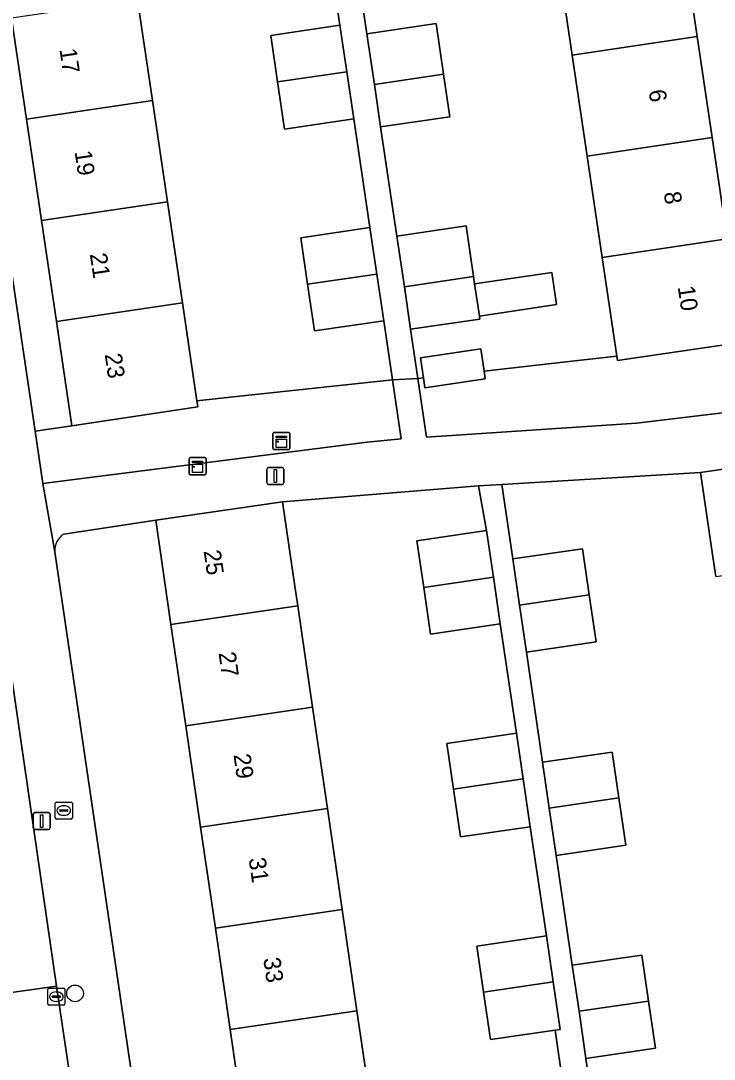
# Model space of a CAD drawing. Extents: x 159053 to 160042, y 380449 to 381423.
# Drawn here: x 159321.9 to 159362.6, y 381049.8 to 381110.7 of the extents above; entities that cross this region are included whole.
import ezdxf

# ---------------------------------------------------------------- set-up
doc = ezdxf.new("R2010")
doc.units = 0
for name, color, linetype in [('IMGEO_Boom', 7, 'Continuous'), ('IMGEO_Brandkraan', 7, 'Continuous'), ('IMGEO_Erf', 7, 'Continuous'), ('IMGEO_Groenvoorziening', 7, 'Continuous'), ('IMGEO_Kast', 7, 'Continuous'), ('IMGEO_Kolk', 7, 'Continuous'), ('IMGEO_Lichtmast', 7, 'Continuous'), ('IMGEO_Muur', 7, 'Continuous'), ('IMGEO_Pand', 7, 'Continuous'), ('IMGEO_Pand_nummerreeks', 7, 'Continuous'), ('IMGEO_Rijbaan_lokaal_open', 7, 'Continuous'), ('IMGEO_Voetpad_open', 7, 'Continuous')]:
    doc.layers.add(name, color=color, linetype=linetype)

msp = doc.modelspace()

# ---------------------------------------------------------------- linework, layer by layer
at = {"layer": 'IMGEO_Boom'}
msp.add_circle((159325.073, 381053.624), 0.489, dxfattribs=at)
at = {"layer": 'IMGEO_Brandkraan'}
for p, q in [((159323.916, 381063.92), (159323.916, 381064.772)), ((159323.991, 381064.846), (159324.843, 381064.846)), ((159324.404, 381064.626), (159324.429, 381064.626)), ((159324.917, 381064.772), (159324.917, 381063.92)), ((159324.175, 381064.34), (159324.175, 381064.352)), ((159324.613, 381064.303), (159324.215, 381064.303)), ((159324.218, 381064.389), (159324.616, 381064.389)), ((159324.427, 381064.066), (159324.402, 381064.066)), ((159324.659, 381064.352), (159324.659, 381064.34)), ((159324.843, 381063.846), (159323.991, 381063.846))]:
    msp.add_line(p, q, dxfattribs=at)
for points in [[(159323.916, 381063.92), (159323.916, 381064.772)], [(159323.991, 381064.846), (159324.843, 381064.846)], [(159324.917, 381064.772), (159324.917, 381063.92)], [(159324.843, 381063.846), (159323.991, 381063.846)]]:
    msp.add_lwpolyline(points, dxfattribs=at)
for centre, radius, start, end in [((159323.993, 381064.77), 0.0765, 91.55205, 178.44795), ((159323.993, 381064.77), 0.0765, 91.55205, 178.44795), ((159324.841, 381064.77), 0.0765, 1.55205, 88.44795), ((159324.841, 381064.77), 0.0765, 1.55205, 88.44795), ((159323.993, 381063.922), 0.0765, 181.55205, 268.44795), ((159323.993, 381063.922), 0.0765, 181.55205, 268.44795), ((159324.215, 381064.349), 0.0403, 85.87752, 175.75265), ((159324.212, 381064.339), 0.0366, 178.93798, 274.71019), ((159324.616, 381064.346), 0.043, 264.86636, 352.45326), ((159324.62, 381064.351), 0.0386, 1.73085, 96.63898), ((159324.841, 381063.922), 0.0765, 271.55205, 358.44795), ((159324.841, 381063.922), 0.0765, 271.55205, 358.44795)]:
    msp.add_arc(centre, radius, start, end, dxfattribs=at)
for centre, major_axis, ratio, start_param, end_param in [((159324.403, 381064.346), (-0.387, 0.002), 0.722429, 4.712389, 7.853982), ((159324.428, 381064.346), (-0.39, 0.002), 0.717154, 1.570796, 4.712389)]:
    msp.add_ellipse(centre, major_axis=major_axis, ratio=ratio, start_param=start_param, end_param=end_param, dxfattribs=at)
at = {"layer": 'IMGEO_Erf'}
for points in [[(159317.456, 381121.97), (159317.617, 381121.133), (159322.737, 381086.604), (159324.884, 381086.922), (159323.978, 381093.029), (159323.098, 381098.964), (159322.218, 381104.9), (159321.338, 381110.835), (159320.458, 381116.77), (159319.552, 381122.881), (159318.09, 381122.671)], [(159328.738, 381111.933), (159329.618, 381105.998), (159330.498, 381100.062), (159331.378, 381094.127), (159332.23, 381088.384), (159334.548, 381088.632), (159343.701, 381089.611), (159343.186, 381093.082), (159339.131, 381092.48), (159338.725, 381095.217), (159338.321, 381097.941), (159342.376, 381098.543), (159341.426, 381104.922), (159337.371, 381104.32), (159336.96, 381107.087), (159336.556, 381109.81), (159340.611, 381110.412), (159339.666, 381116.792)], [(159341.738, 381113.104), (159342.201, 381109.918), (159346.258, 381110.517), (159346.696, 381107.548), (159347.066, 381105.046), (159343.009, 381104.447), (159343.961, 381098.048), (159348.018, 381098.647), (159348.456, 381095.678), (159348.522, 381095.235), (159353.047, 381095.904), (159353.326, 381094.023), (159348.8, 381093.353), (159348.826, 381093.176), (159344.769, 381092.577), (159345.191, 381089.695), (159345.518, 381089.731), (159345.344, 381090.909), (159348.885, 381091.432), (159349.077, 381090.128), (159354.57, 381090.741), (159356.86, 381090.996), (159356, 381096.797), (159355.12, 381102.732), (159354.24, 381108.667), (159353.36, 381114.602)], [(159362.668, 381078.084), (159362.501, 381079.228), (159361.777, 381084.175), (159350.126, 381083.478), (159350.766, 381079.108), (159354.853, 381079.706), (159355.25, 381076.999), (159355.653, 381074.244), (159351.566, 381073.646), (159352.511, 381067.181), (159356.598, 381067.779), (159356.993, 381065.085), (159357.398, 381062.317), (159353.311, 381061.719), (159354.254, 381055.268), (159358.341, 381055.866), (159358.736, 381053.172), (159359.141, 381050.404), (159355.054, 381049.806), (159355.997, 381043.355)], [(159354.151, 381045.198), (159353.257, 381051.468), (159349.454, 381050.911), (159349.046, 381053.694), (159348.651, 381056.392), (159352.737, 381056.99), (159351.775, 381063.397), (159347.689, 381062.799), (159347.278, 381065.603), (159346.886, 381068.28), (159350.972, 381068.878), (159350.025, 381075.29), (159345.939, 381074.692), (159345.537, 381077.436), (159345.136, 381080.173), (159349.222, 381080.771), (159348.751, 381083.396), (159337.25, 381082.465), (159337.974, 381077.518), (159338.145, 381076.348), (159339.014, 381070.412), (159339.883, 381064.475), (159340.751, 381058.538), (159341.62, 381052.601), (159342.489, 381046.664)], [(159335.047, 381045.569), (159334.178, 381051.506), (159333.31, 381057.443), (159332.441, 381063.38), (159331.572, 381069.317), (159330.704, 381075.253), (159329.808, 381081.376), (159324.411, 381080.569)], [(159323.886, 381079.531), (159335.584, 381000)]]:
    msp.add_lwpolyline(points, dxfattribs=at)
msp.add_lwpolyline([(159359.798, 381121.745), (159360.696, 381115.69), (159361.576, 381109.755), (159362.456, 381103.82), (159363.336, 381097.885), (159364.234, 381091.828), (159372.107, 381092.995), (159368.043, 381121.201)], close=True, dxfattribs=at)
msp.add_arc((159325.046, 381079.596), 1.162, 123.12727, 183.21395, dxfattribs=at)
at = {"layer": 'IMGEO_Groenvoorziening'}
for points in [[(159372.107, 381092.995), (159364.234, 381091.828), (159356.898, 381090.74), (159356.86, 381090.996), (159354.57, 381090.741), (159349.077, 381090.128), (159349.146, 381089.663), (159345.605, 381089.14), (159345.518, 381089.731), (159345.191, 381089.695), (159345.703, 381086.245), (159358.026, 381087.077), (159372.706, 381088.84)], [(159342.223, 381085.964), (159344.216, 381086.143), (159343.701, 381089.611), (159334.548, 381088.632), (159332.23, 381088.384), (159332.284, 381088.02), (159324.884, 381086.922), (159322.737, 381086.604), (159323.192, 381083.535)]]:
    msp.add_lwpolyline(points, close=True, dxfattribs=at)
at = {"layer": 'IMGEO_Kast'}
for p, q in [((159336.681, 381085.602), (159336.681, 381086.443)), ((159336.681, 381086.443), (159336.681, 381085.602)), ((159336.756, 381086.527), (159337.597, 381086.527)), ((159337.597, 381086.527), (159336.756, 381086.527)), ((159337.681, 381086.452), (159337.681, 381085.611)), ((159337.681, 381085.611), (159337.681, 381086.452)), ((159337.606, 381085.527), (159336.765, 381085.527)), ((159336.765, 381085.527), (159337.606, 381085.527)), ((159331.768, 381084.124), (159331.768, 381084.965)), ((159331.768, 381084.965), (159331.768, 381084.124)), ((159331.843, 381085.049), (159332.684, 381085.049)), ((159332.684, 381085.049), (159331.843, 381085.049)), ((159332.768, 381084.974), (159332.768, 381084.133)), ((159332.768, 381084.133), (159332.768, 381084.974)), ((159332.693, 381084.049), (159331.852, 381084.049)), ((159331.852, 381084.049), (159332.693, 381084.049))]:
    msp.add_line(p, q, dxfattribs=at)
for points in [[(159336.876, 381086.317), (159337.476, 381086.317), (159337.476, 381086.232), (159336.876, 381086.232), (159336.876, 381086.317)], [(159336.876, 381086.142), (159337.476, 381086.142), (159337.476, 381085.653), (159336.876, 381085.653), (159336.876, 381086.142)], [(159331.963, 381084.839), (159332.563, 381084.839), (159332.563, 381084.754), (159331.963, 381084.754), (159331.963, 381084.839)], [(159331.963, 381084.664), (159332.563, 381084.664), (159332.563, 381084.175), (159331.963, 381084.175), (159331.963, 381084.664)]]:
    msp.add_lwpolyline(points, dxfattribs=at)
for centre in [(159336.96, 381085.991), (159332.047, 381084.513)]:
    msp.add_circle(centre, 0.0377, dxfattribs=at)
for centre, start, end in [((159336.759, 381086.449), 92.4484, 184.28452), ((159336.759, 381086.449), 92.4484, 184.28452), ((159337.603, 381086.449), 2.4484, 94.28452), ((159337.603, 381086.449), 2.4484, 94.28452), ((159336.759, 381085.605), 182.4484, 274.28452), ((159336.759, 381085.605), 182.4484, 274.28452), ((159337.603, 381085.605), 272.4484, 4.28452), ((159337.603, 381085.605), 272.4484, 4.28452), ((159331.846, 381084.971), 92.4484, 184.28452), ((159331.846, 381084.971), 92.4484, 184.28452), ((159332.69, 381084.971), 2.4484, 94.28452), ((159332.69, 381084.971), 2.4484, 94.28452), ((159331.846, 381084.127), 182.4484, 274.28452), ((159331.846, 381084.127), 182.4484, 274.28452), ((159332.69, 381084.127), 272.4484, 4.28452), ((159332.69, 381084.127), 272.4484, 4.28452)]:
    msp.add_arc(centre, 0.0779, start, end, dxfattribs=at)
at = {"layer": 'IMGEO_Kolk'}
for p, q in [((159323.481, 381053), (159323.481, 381053.852)), ((159323.556, 381053.926), (159324.408, 381053.926)), ((159323.969, 381053.706), (159323.994, 381053.706)), ((159324.482, 381053.852), (159324.482, 381053)), ((159324.408, 381052.926), (159323.556, 381052.926)), ((159323.74, 381053.42), (159323.74, 381053.432)), ((159324.178, 381053.383), (159323.78, 381053.383)), ((159323.783, 381053.469), (159324.181, 381053.469)), ((159323.992, 381053.146), (159323.967, 381053.146)), ((159324.224, 381053.432), (159324.224, 381053.42))]:
    msp.add_line(p, q, dxfattribs=at)
for points in [[(159323.481, 381053), (159323.481, 381053.852)], [(159323.556, 381053.926), (159324.408, 381053.926)], [(159324.482, 381053.852), (159324.482, 381053)], [(159324.408, 381052.926), (159323.556, 381052.926)]]:
    msp.add_lwpolyline(points, dxfattribs=at)
for centre, radius, start, end in [((159323.558, 381053.85), 0.0765, 91.55205, 178.44795), ((159323.558, 381053.85), 0.0765, 91.55205, 178.44795), ((159324.406, 381053.85), 0.0765, 1.55205, 88.44795), ((159324.406, 381053.85), 0.0765, 1.55205, 88.44795), ((159323.558, 381053.002), 0.0765, 181.55205, 268.44795), ((159323.558, 381053.002), 0.0765, 181.55205, 268.44795), ((159323.78, 381053.429), 0.0403, 85.87752, 175.75265), ((159323.777, 381053.419), 0.0366, 178.93798, 274.71019), ((159324.181, 381053.426), 0.043, 264.86636, 352.45326), ((159324.185, 381053.431), 0.0386, 1.73085, 96.63898), ((159324.406, 381053.002), 0.0765, 271.55205, 358.44795), ((159324.406, 381053.002), 0.0765, 271.55205, 358.44795)]:
    msp.add_arc(centre, radius, start, end, dxfattribs=at)
for centre, major_axis, ratio, start_param, end_param in [((159323.968, 381053.426), (-0.387, 0.002), 0.722429, 4.712389, 7.853982), ((159323.993, 381053.426), (-0.39, 0.002), 0.717154, 1.570796, 4.712389)]:
    msp.add_ellipse(centre, major_axis=major_axis, ratio=ratio, start_param=start_param, end_param=end_param, dxfattribs=at)
at = {"layer": 'IMGEO_Lichtmast'}
for p, q in [((159336.334, 381083.571), (159336.334, 381084.371)), ((159336.334, 381084.371), (159336.334, 381083.571)), ((159336.434, 381084.471), (159337.224, 381084.471)), ((159337.224, 381084.471), (159336.434, 381084.471)), ((159337.324, 381084.371), (159337.324, 381083.571)), ((159337.324, 381083.571), (159337.324, 381084.371)), ((159337.224, 381083.471), (159336.434, 381083.471)), ((159336.434, 381083.471), (159337.224, 381083.471)), ((159322.624, 381063.33), (159322.624, 381064.13)), ((159322.624, 381064.13), (159322.624, 381063.33)), ((159322.724, 381064.23), (159323.514, 381064.23)), ((159323.514, 381064.23), (159322.724, 381064.23)), ((159323.614, 381064.13), (159323.614, 381063.33)), ((159323.614, 381063.33), (159323.614, 381064.13)), ((159323.514, 381063.23), (159322.724, 381063.23)), ((159322.724, 381063.23), (159323.514, 381063.23))]:
    msp.add_line(p, q, dxfattribs=at)
for points in [[(159336.754, 381084.346), (159336.904, 381084.346), (159336.904, 381083.596), (159336.754, 381083.596), (159336.754, 381084.346)], [(159323.044, 381064.105), (159323.194, 381064.105), (159323.194, 381063.355), (159323.044, 381063.355), (159323.044, 381064.105)]]:
    msp.add_lwpolyline(points, dxfattribs=at)
for centre, start, end in [((159336.434, 381084.371), 90, 180), ((159336.434, 381084.371), 90, 180), ((159337.224, 381084.371), 0, 90), ((159337.224, 381084.371), 360, 90), ((159336.434, 381083.571), 180, 270), ((159336.434, 381083.571), 180, 270), ((159337.224, 381083.571), 270, 0), ((159337.224, 381083.571), 270, 0), ((159322.724, 381064.13), 90, 180), ((159322.724, 381064.13), 90, 180), ((159323.514, 381064.13), 0, 90), ((159323.514, 381064.13), 360, 90), ((159322.724, 381063.33), 180, 270), ((159322.724, 381063.33), 180, 270), ((159323.514, 381063.33), 270, 0), ((159323.514, 381063.33), 270, 0)]:
    msp.add_arc(centre, 0.1, start, end, dxfattribs=at)
at = {"layer": 'IMGEO_Muur'}
for points in [[(159361.777, 381084.175), (159350.126, 381083.478)], [(159337.25, 381082.465), (159348.751, 381083.396)]]:
    msp.add_lwpolyline(points, dxfattribs=at)
at = {"layer": 'IMGEO_Pand'}
for points in [[(159361.576, 381109.755), (159360.696, 381115.69), (159353.36, 381114.602), (159354.24, 381108.667)], [(159328.738, 381111.933), (159321.338, 381110.835), (159322.218, 381104.9), (159329.618, 381105.998)], [(159341.015, 381107.689), (159340.611, 381110.412), (159336.556, 381109.81), (159336.96, 381107.087)], [(159346.696, 381107.548), (159346.258, 381110.517), (159342.201, 381109.918), (159342.64, 381106.947)], [(159361.576, 381109.755), (159354.24, 381108.667), (159355.12, 381102.732), (159362.456, 381103.82)], [(159341.015, 381107.689), (159336.96, 381107.087), (159337.371, 381104.32), (159341.426, 381104.922)], [(159346.696, 381107.548), (159342.64, 381106.947), (159343.009, 381104.447), (159347.066, 381105.046)], [(159330.498, 381100.062), (159329.618, 381105.998), (159322.218, 381104.9), (159323.098, 381098.964)], [(159355.12, 381102.732), (159356, 381096.797), (159363.336, 381097.885), (159362.456, 381103.82)], [(159331.378, 381094.127), (159330.498, 381100.062), (159323.098, 381098.964), (159323.978, 381093.029)], [(159348.456, 381095.678), (159348.018, 381098.647), (159343.961, 381098.048), (159344.4, 381095.077)], [(159342.78, 381095.819), (159342.376, 381098.543), (159338.321, 381097.941), (159338.725, 381095.217)], [(159363.336, 381097.885), (159356, 381096.797), (159356.86, 381090.996), (159356.898, 381090.74), (159364.234, 381091.828)], [(159342.78, 381095.819), (159338.725, 381095.217), (159339.131, 381092.48), (159343.186, 381093.082)], [(159348.522, 381095.235), (159348.456, 381095.678), (159344.4, 381095.077), (159344.769, 381092.577), (159348.826, 381093.176), (159348.8, 381093.353)], [(159348.522, 381095.235), (159348.8, 381093.353), (159353.326, 381094.023), (159353.047, 381095.904)], [(159331.378, 381094.127), (159323.978, 381093.029), (159324.884, 381086.922), (159332.284, 381088.02), (159332.23, 381088.384)], [(159345.518, 381089.731), (159345.605, 381089.14), (159349.146, 381089.663), (159349.077, 381090.128), (159348.885, 381091.432), (159345.344, 381090.909)], [(159370.133, 381079.176), (159369.242, 381085.268), (159361.777, 381084.175), (159362.501, 381079.228), (159362.668, 381078.084)], [(159338.145, 381076.348), (159337.974, 381077.518), (159337.25, 381082.465), (159329.808, 381081.376), (159330.704, 381075.253)], [(159349.623, 381078.037), (159349.222, 381080.771), (159345.136, 381080.173), (159345.537, 381077.436)], [(159355.25, 381076.999), (159354.853, 381079.706), (159350.766, 381079.108), (159351.162, 381076.401)], [(159349.623, 381078.037), (159345.537, 381077.436), (159345.939, 381074.692), (159350.025, 381075.29)], [(159355.25, 381076.999), (159351.162, 381076.401), (159351.566, 381073.646), (159355.653, 381074.244)], [(159339.014, 381070.412), (159338.145, 381076.348), (159330.704, 381075.253), (159331.572, 381069.317)], [(159332.441, 381063.38), (159339.883, 381064.475), (159339.014, 381070.412), (159331.572, 381069.317)], [(159347.278, 381065.603), (159351.363, 381066.21), (159350.972, 381068.878), (159346.886, 381068.28)], [(159352.906, 381064.487), (159356.993, 381065.085), (159356.598, 381067.779), (159352.511, 381067.181)], [(159347.278, 381065.603), (159347.689, 381062.799), (159351.775, 381063.397), (159351.363, 381066.21)], [(159352.906, 381064.487), (159353.311, 381061.719), (159357.398, 381062.317), (159356.993, 381065.085)], [(159332.441, 381063.38), (159333.31, 381057.443), (159340.751, 381058.538), (159339.883, 381064.475)], [(159334.178, 381051.506), (159341.62, 381052.601), (159340.751, 381058.538), (159333.31, 381057.443)], [(159349.046, 381053.694), (159353.132, 381054.295), (159352.737, 381056.99), (159348.651, 381056.392)], [(159358.736, 381053.172), (159358.341, 381055.866), (159354.254, 381055.268), (159354.649, 381052.574)], [(159353.132, 381054.295), (159349.046, 381053.694), (159349.454, 381050.911), (159353.257, 381051.468), (159353.54, 381051.509)], [(159358.736, 381053.172), (159354.649, 381052.574), (159355.054, 381049.806), (159359.141, 381050.404)], [(159334.178, 381051.506), (159335.047, 381045.569), (159342.489, 381046.664), (159341.62, 381052.601)]]:
    msp.add_lwpolyline(points, close=True, dxfattribs=at)
at = {"layer": 'IMGEO_Rijbaan_lokaal_open'}
msp.add_lwpolyline([(159316.958, 381054.32), (159317.148, 381053.09), (159323.98, 381054.046), (159321.155, 381073.597)], dxfattribs=at)
msp.add_lwpolyline([(159324.984, 381047.343), (159323.98, 381054.046), (159317.148, 381053.09), (159317.183, 381052.798), (159317.784, 381048.565), (159318.081, 381046.593), (159318.444, 381044.191), (159319.284, 381039.876), (159320.717, 381030.06), (159327.57, 381031.073)], close=True, dxfattribs=at)
at = {"layer": 'IMGEO_Voetpad_open'}
msp.add_lwpolyline([(159343.009, 381104.447), (159342.64, 381106.947), (159342.201, 381109.918), (159341.738, 381113.104), (159341.321, 381115.924), (159340.268, 381123.048), (159338.721, 381123.156), (159338.851, 381122.282), (159339.255, 381119.559), (159339.666, 381116.792), (159340.611, 381110.412), (159341.015, 381107.689), (159341.426, 381104.922), (159342.376, 381098.543), (159342.78, 381095.819), (159343.186, 381093.082), (159343.701, 381089.611), (159345.191, 381089.695), (159344.769, 381092.577), (159344.4, 381095.077), (159343.961, 381098.048)], close=True, dxfattribs=at)
for points in [[(159314.048, 381122.345), (159316.865, 381103.021), (159317.277, 381100.2), (159321.155, 381073.597), (159323.98, 381054.046), (159324.984, 381047.343), (159327.57, 381031.073), (159327.968, 381028.382), (159332.172, 381000), (159334.351, 380985.012), (159334.965, 380980.773), (159335.359, 380978.05), (159335.713, 380975.604), (159337.861, 380961.365), (159337.904, 380961.246), (159343.633, 380962.89)], [(159340.834, 380965.36), (159340.592, 380966.957), (159335.584, 381000), (159323.886, 381079.531), (159323.192, 381083.535), (159322.737, 381086.604), (159317.617, 381121.133)], [(159373.296, 381085.027), (159372.706, 381088.84), (159358.026, 381087.077), (159345.703, 381086.245), (159345.191, 381089.695), (159343.701, 381089.611), (159344.216, 381086.143), (159342.223, 381085.964), (159323.192, 381083.535), (159323.886, 381079.531)], [(159324.411, 381080.569), (159329.808, 381081.376), (159337.25, 381082.465), (159348.751, 381083.396), (159350.126, 381083.478), (159361.777, 381084.175), (159369.242, 381085.268), (159372.195, 381085.642)], [(159355.997, 381043.355), (159355.054, 381049.806), (159354.649, 381052.574), (159354.254, 381055.268), (159353.311, 381061.719), (159352.906, 381064.487), (159352.511, 381067.181), (159351.566, 381073.646), (159351.162, 381076.401), (159350.766, 381079.108), (159350.126, 381083.478), (159348.751, 381083.396), (159349.222, 381080.771), (159349.623, 381078.037), (159350.025, 381075.29), (159350.972, 381068.878), (159351.363, 381066.21), (159351.775, 381063.397), (159352.737, 381056.99), (159353.132, 381054.295), (159353.54, 381051.509), (159353.257, 381051.468), (159354.151, 381045.198)]]:
    msp.add_lwpolyline(points, dxfattribs=at)
msp.add_arc((159325.046, 381079.596), 1.162, 123.12727, 183.21395, dxfattribs=at)

# ---------------------------------------------------------------- texts
at = {"layer": 'IMGEO_Pand_nummerreeks'}
for s, rotation, p in [('17', 278.43436, (159324.158, 381108.995)), ('6', 278.43419, (159358.731, 381106.577)), ('19', 278.43436, (159325.047, 381103.002)), ('8', 278.43419, (159359.619, 381100.59)), ('21', 278.43436, (159325.94, 381096.987)), ('10', 278.43419, (159360.439, 381095.063)), ('23', 278.43436, (159326.811, 381091.106)), ('25', 278.32417, (159332.619, 381079.571)), ('27', 278.32417, (159333.493, 381073.594)), ('29', 278.32417, (159334.368, 381067.618)), ('31', 278.32417, (159335.258, 381061.529)), ('33', 278.32417, (159336.116, 381055.665))]:
    msp.add_text(s, height=1, rotation=rotation, dxfattribs=at).set_placement(p)

doc.saveas('drawing.dxf')
